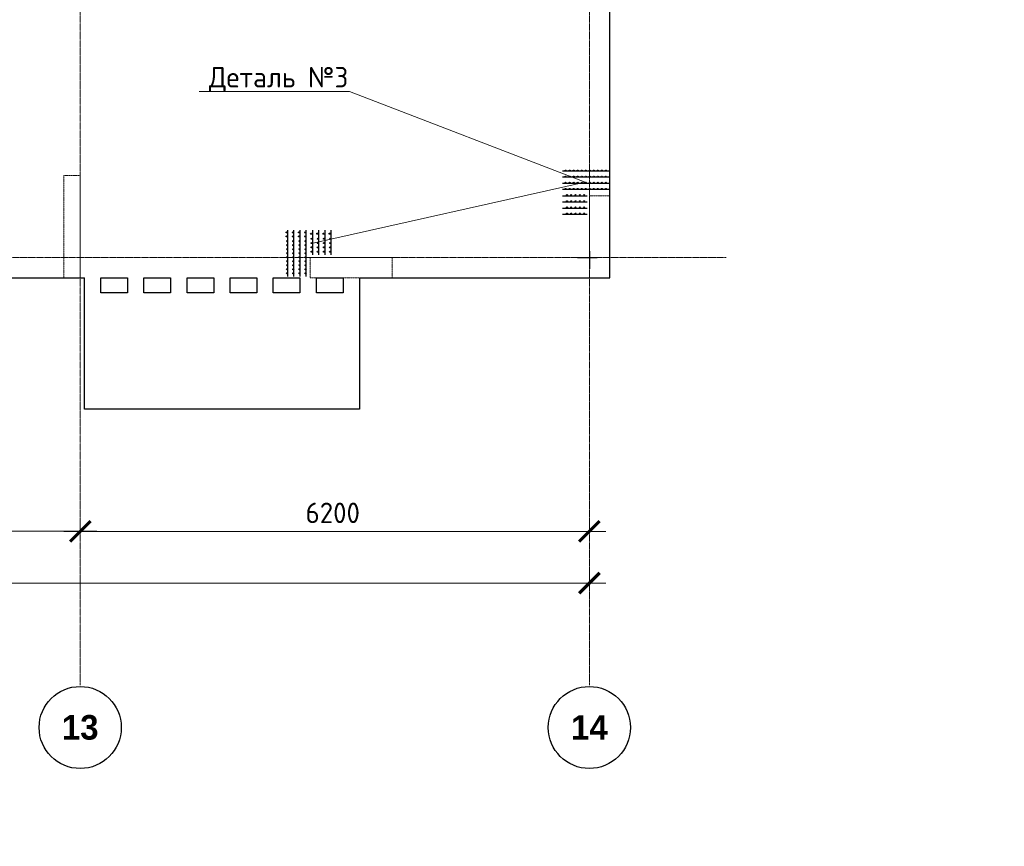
# Model space of a CAD drawing. Header units: millimetres. Extents: x -42044588 to 856694, y -806701 to 941911.
# Tile 716 of 1056: x 236903 to 248893, y -345977 to -335903. Entities that reach past the tile are written whole.
import ezdxf
from ezdxf import colors
from ezdxf.entities.mleader import LeaderData, LeaderLine
from ezdxf.math import Vec2, Vec3

# ---------------------------------------------------------------- set-up
doc = ezdxf.new("R2010")
doc.units = ezdxf.units.MM
for name, pattern in [('______5', [1100, 800, -100, 100, -100]), ('DASHED', [7, 5, -2, 0]), ('осевая', [50.8, 31.75, -6.35, 6.35, -6.35])]:
    doc.linetypes.add(name, pattern=pattern)
doc.layers.add('0 @ 100', color=7, linetype='Continuous')
for name, color, linetype, lineweight in [('907Сл Осевые', 1, 'Continuous', 0), ('Оси', 40, '______5', 18), ('осн.сетка', 4, 'Continuous', 60), ('Перекрытие ж_бетон', 1, 'Continuous', 30), ('подоснова', 151, 'Continuous', 5), ('размер', 1, 'Continuous', 25), ('РАЗМЕРЫ', 1, 'Continuous', 9)]:
    doc.layers.add(name, color=color, linetype=linetype, lineweight=lineweight)
doc.layers.add('Колонна_ бетон', color=7, linetype='Continuous', lineweight=50, true_color=0xb4b496)
doc.styles.add('Century Gothic', font='GOTHIC.TTF')
doc.styles.add('GOST-2.304_Type-B', font='GOST_Common.ttf')
doc.styles.add('ГОСТ', font='GOST_Common.ttf')
doc.dimstyles.new('СПДС', dxfattribs={"dimscale": 100, "dimtxt": 2.5, "dimasz": 2, "dimexe": 1.25, "dimexo": 0, "dimtad": 1, "dimdec": 0, "dimrnd": 5, "dimtxsty": 'GOST-2.304_Type-B', "dimblk": 'ARCHTICK', "dimcen": 2.5, "dimdle": 2, "dimclrd": 1, "dimclre": 1, "dimclrt": 1, "dimadec": 0, "dimazin": 2, "dimtfac": 0.75, "dimtdec": 0, "dimtmove": 1, "dimatfit": 3, "dimfxl": 0, "dimtolj": 1, "dimarcsym": 0})

# ---------------------------------------------------------------- blocks, each defined once
blk = doc.blocks.new('_ArchTick')
at = {"color": 0, "linetype": 'ByBlock', "const_width": 0.15}
blk.add_lwpolyline([(-0.5, -0.5), (0.5, 0.5)], dxfattribs=at)
blk = doc.blocks.new('*D6710')
at = {"color": 1, "lineweight": -2, "transparency": 16777216}
for p, q in [((-85705, -346670), (-85705, -346545)), ((-38905, -346670), (-38905, -346545)), ((-85905, -346670), (-38705, -346670))]:
    blk.add_line(p, q, dxfattribs=at)
at = {"layer": 'DEFPOINTS', "color": 0, "transparency": 16777216}
for p in [(-85705, -346670), (-38905, -346670), (-38905, -346670)]:
    blk.add_point(p, dxfattribs=at)
at = {"color": 1, "lineweight": -2, "transparency": 16777216, "xscale": 250, "yscale": 250, "zscale": 250, "rotation": 180}
blk.add_blockref('_ArchTick', (-85705, -346670), dxfattribs=at)
at = {"color": 1, "lineweight": -2, "transparency": 16777216, "xscale": 250, "yscale": 250, "zscale": 250}
blk.add_blockref('_ArchTick', (-38905, -346670), dxfattribs=at)
at = {"color": 1, "transparency": 16777216, "insert": (-67487, -346445), "char_height": 250, "width": 104166.67, "attachment_point": 5, "style": 'GOST-2.304_Type-B'}
blk.add_mtext('\\A1;46800', dxfattribs=at)
blk = doc.blocks.new('NSY101')
at = {"color": 0, "linetype": 'ByBlock', "lineweight": -2}
blk.add_circle((0, 0), 50, dxfattribs=at)
blk = doc.blocks.new('СЛОЖНЫЙ_ОБЪЕКТ_40')
at = {"layer": 'Оси', "color": 16, "linetype": 'Continuous', "lineweight": 25, "transparency": 33554687, "xscale": 9.999999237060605, "yscale": 9.999999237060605, "zscale": 9.999999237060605}
blk.add_blockref('NSY101', (45313, -43009), dxfattribs=at)
at = {"layer": 'Оси', "color": 16, "linetype": 'Continuous', "lineweight": 25, "transparency": 33554687, "insert": (45313, -43009), "char_height": 300, "width": 620, "attachment_point": 5, "style": 'Century Gothic'}
blk.add_mtext('\\A1;{\\fCentury Gothic|i0|b1;\\H300.000000;\\W1.000000;\\C16;13}\\P', dxfattribs=at)
blk = doc.blocks.new('СЛОЖНЫЙ_ОБЪЕКТ_41')
at = {"layer": 'Оси', "color": 16, "linetype": 'Continuous', "lineweight": 25, "transparency": 33554687, "xscale": 9.999999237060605, "yscale": 9.999999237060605, "zscale": 9.999999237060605}
blk.add_blockref('NSY101', (51513, -43009), dxfattribs=at)
at = {"layer": 'Оси', "color": 16, "linetype": 'Continuous', "lineweight": 25, "transparency": 33554687, "insert": (51513, -43009), "char_height": 300, "width": 620, "attachment_point": 5, "style": 'Century Gothic'}
blk.add_mtext('\\A1;{\\fCentury Gothic|i0|b1;\\H300.000000;\\W1.000000;\\C16;14}\\P', dxfattribs=at)
blk = doc.blocks.new('*D6727')
at = {"color": 1, "lineweight": -2, "transparency": 16777216}
for p, q in [((-48904.71808, -346038.91005), (-48904.71808, -345913.91005)), ((-45104.71808, -346038.91005), (-45104.71808, -345913.91005)), ((-49104.71808, -346038.91005), (-44904.71808, -346038.91005))]:
    blk.add_line(p, q, dxfattribs=at)
at = {"layer": 'DEFPOINTS', "color": 0, "transparency": 16777216}
for p in [(-48904.71808, -346038.91005), (-45104.71808, -346038.91005), (-45104.71808, -346038.91005)]:
    blk.add_point(p, dxfattribs=at)
at = {"color": 1, "lineweight": -2, "transparency": 16777216, "xscale": 250, "yscale": 250, "zscale": 250, "rotation": 180}
blk.add_blockref('_ArchTick', (-48904.71808, -346038.91005), dxfattribs=at)
at = {"color": 1, "lineweight": -2, "transparency": 16777216, "xscale": 250, "yscale": 250, "zscale": 250}
blk.add_blockref('_ArchTick', (-45104.71808, -346038.91005), dxfattribs=at)
at = {"color": 1, "transparency": 16777216, "insert": (-47004.71808, -345813.91005), "char_height": 250, "width": 83333.3333333, "attachment_point": 5, "style": 'GOST-2.304_Type-B'}
blk.add_mtext('\\A1;3800', dxfattribs=at)
blk = doc.blocks.new('*D6728')
at = {"color": 1, "lineweight": -2, "transparency": 16777216}
for p, q in [((-45105, -346039), (-45105, -345914)), ((-38905, -346039), (-38905, -345914)), ((-45305, -346039), (-38705, -346039))]:
    blk.add_line(p, q, dxfattribs=at)
at = {"layer": 'DEFPOINTS', "color": 0, "transparency": 16777216}
for p in [(-45105, -346039), (-38905, -346039), (-38905, -346039)]:
    blk.add_point(p, dxfattribs=at)
at = {"color": 1, "lineweight": -2, "transparency": 16777216, "xscale": 250, "yscale": 250, "zscale": 250, "rotation": 180}
blk.add_blockref('_ArchTick', (-45105, -346039), dxfattribs=at)
at = {"color": 1, "lineweight": -2, "transparency": 16777216, "xscale": 250, "yscale": 250, "zscale": 250}
blk.add_blockref('_ArchTick', (-38905, -346039), dxfattribs=at)
at = {"color": 1, "transparency": 16777216, "insert": (-42030, -345814), "char_height": 250, "width": 83333.33, "attachment_point": 5, "style": 'GOST-2.304_Type-B'}
blk.add_mtext('\\A1;6200', dxfattribs=at)
blk = doc.blocks.new('подложка стн 1-го этажа')
at = {"layer": 'Колонна_ бетон', "color": 252, "linetype": 'DASHED', "lineweight": 0, "ltscale": 0.5, "true_color": 0x939598, "transparency": 33554687}
for p, q in [((54844, 9712, -200), (54844, 9712, -200)), ((55094, 9462, -200), (55094, 9462, -200))]:
    blk.add_line(p, q, dxfattribs=at)
for points, elevation in [([(48444, 10712), (48644, 10712), (48644, 9462), (48444, 9462)], -560), ([(54844, 10462), (55094, 10462), (55094, 9462), (54844, 9462)], -360), ([(51444, 9712), (52444, 9712), (52444, 9462), (51444, 9462)], -360)]:
    blk.add_lwpolyline(points, close=True, dxfattribs=dict(at, elevation=elevation))
blk = doc.blocks.new('отв +6900')
for p, q in [((-219204, -184619), (-218966, -184619)), ((-219061, -184544), (-219061, -184758))]:
    blk.add_line(p, q)
blk = doc.blocks.new('_None')
blk = doc.blocks.new('оси блок 2')
at = {"layer": 'Оси', "color": 16, "linetype": 'осевая', "lineweight": 0, "ltscale": 0.25, "transparency": 33554687}
for p, q in [((-45104.7, -322543), (-45104.7, -347914.1)), ((-38904.7, -322543), (-38904.7, -347914.1)), ((-89822.3, -342701.3), (-37238.5, -342701.3))]:
    blk.add_line(p, q, dxfattribs=at)
at = {"layer": 'Оси', "color": 16, "linetype": 'Continuous', "lineweight": 25, "transparency": 33554687}
for name in ['СЛОЖНЫЙ_ОБЪЕКТ_40', 'СЛОЖНЫЙ_ОБЪЕКТ_41']:
    blk.add_blockref(name, (-90418.2, -305420.5), dxfattribs=at)
for base, p1, p2, picture, middle in [((-45104.7, -346038.9), (-48904.7, -346038.9), (-45104.7, -346038.9), '*D6727', (-47004.7, -346038.9)), ((-38904.7, -346038.9), (-45104.7, -346038.9), (-38904.7, -346038.9), '*D6728', (-42029.9, -346038.9)), ((-38904.7, -346670.2), (-85704.7, -346670.2), (-38904.7, -346670.2), '*D6710', (-67487.3, -346670.2))]:
    dim = blk.add_linear_dim(base=base, p1=p1, p2=p2, dimstyle='СПДС', override={"dimgap": 1})
    dim.commit()
    dim.dimension.update_dxf_attribs({"geometry": picture, "text_midpoint": middle, "dimtype": 160})

msp = doc.modelspace()

# ---------------------------------------------------------------- linework, layer by layer
at = {"layer": '907Сл Осевые'}
for p, q in [((243840.119, -338700.644, 200), (243840.119, -338865.417, 200)), ((243745.615, -338801.666, 200), (243896.782, -338801.666, 200))]:
    msp.add_line(p, q, dxfattribs=at)
at = {"layer": 'осн.сетка', "color": 3, "lineweight": 25, "ltscale": 100, "elevation": 200}
for points in [[(244080.18, -337749.58), (243514.664, -337749.58)], [(244080.18, -337824.58), (243514.664, -337824.58)], [(244080.18, -337899.58), (243514.664, -337899.58)], [(244080.18, -337974.58), (243514.664, -337974.58)], [(243514.36, -338049.58), (243814.36, -338049.58)], [(243514.36, -338124.58), (243814.36, -338124.58)], [(243514.36, -338199.58), (243814.36, -338199.58)], [(243514.36, -338274.58), (243814.36, -338274.58)], [(240166.767, -339033.873), (240166.767, -338468.358)], [(240241.767, -339033.873), (240241.767, -338468.358)], [(240316.767, -339033.873), (240316.767, -338468.358)], [(240391.767, -339033.873), (240391.767, -338468.358)], [(240466.767, -338468.053), (240466.767, -338768.053)], [(240541.767, -338468.053), (240541.767, -338768.053)], [(240616.767, -338468.053), (240616.767, -338768.053)], [(240691.767, -338468.053), (240691.767, -338768.053)]]:
    msp.add_lwpolyline(points, dxfattribs=at)
at = {"layer": 'Перекрытие ж_бетон'}
for p, q in [((237690.261, -340650.809), (237690.261, -339050.809)), ((241040.261, -339050.809), (241040.261, -340650.809)), ((241040.261, -340650.809), (237690.261, -340650.809))]:
    msp.add_line(p, q, dxfattribs=at)
for points in [[(241040.261, -339050.809), (244090.261, -339050.809), (244090.261, -322150.81), (234040.261, -322150.81), (234040.261, -322150.81), (230690.261, -322150.81), (230690.261, -322150.81), (228890.261, -322150.81)], [(224090.261, -339050.809), (230740.261, -339050.809), (230740.261, -339050.809), (234089.801, -339050.809), (234089.796, -339050.809), (237690.261, -339050.809)]]:
    msp.add_lwpolyline(points, dxfattribs=at)
for points, elevation in [([(238215.328, -339230.81), (237890.328, -339230.81), (237890.328, -339050.81), (238215.328, -339050.81)], -0.053), ([(238740.235, -339230.81), (238415.235, -339230.81), (238415.235, -339050.81), (238740.235, -339050.81)], 0.018), ([(239265.301, -339230.81), (238940.301, -339230.81), (238940.301, -339050.81), (239265.301, -339050.81)], -0.053), ([(239790.208, -339230.81), (239465.208, -339230.81), (239465.208, -339050.81), (239790.208, -339050.81)], 0.053), ([(240315.195, -339230.81), (239990.195, -339230.81), (239990.195, -339050.81), (240315.195, -339050.81)], 0.071), ([(240840.181, -339230.81), (240515.181, -339230.81), (240515.181, -339050.81), (240840.181, -339050.81)], 0.089)]:
    msp.add_lwpolyline(points, close=True, dxfattribs=dict(at, elevation=elevation))
at = {"layer": 'размер', "lineweight": 25, "ltscale": 2}
for centre, radius in [((243550.661, -337741.736, 200), 6.3), ((243599.661, -337741.736, 200), 6.3), ((243648.661, -337741.736, 200), 6.3), ((243697.661, -337741.736, 200), 6.3), ((243746.661, -337741.736, 200), 6.3), ((243795.661, -337741.736, 200), 6.3), ((243844.661, -337741.736, 200), 6.3), ((243893.661, -337741.736, 200), 6.3), ((243942.661, -337741.736, 200), 6.3), ((243991.661, -337741.736, 200), 6.3), ((244040.661, -337741.736, 200), 6.3), ((243550.661, -337816.736, 200), 6.3), ((243599.661, -337816.736, 200), 6.3), ((243648.661, -337816.736, 200), 6.3), ((243697.661, -337816.736, 200), 6.3), ((243746.661, -337816.736, 200), 6.3), ((243795.661, -337816.736, 200), 6.3), ((243844.661, -337816.736, 200), 6.3), ((243893.661, -337816.736, 200), 6.3), ((243942.661, -337816.736, 200), 6.3), ((243991.661, -337816.736, 200), 6.3), ((244040.661, -337816.736, 200), 6.3), ((243550.661, -337891.736, 200), 6.3), ((243550.661, -337966.736, 200), 6.3), ((243599.661, -337891.736, 200), 6.3), ((243599.661, -337966.736, 200), 6.3), ((243648.661, -337891.736, 200), 6.3), ((243648.661, -337966.736, 200), 6.3), ((243697.661, -337891.736, 200), 6.3), ((243697.661, -337966.736, 200), 6.3), ((243746.661, -337891.736, 200), 6.3), ((243746.661, -337966.736, 200), 6.3), ((243795.661, -337891.736, 200), 6.3), ((243795.661, -337966.736, 200), 6.3), ((243844.661, -337891.736, 200), 6.3), ((243844.661, -337966.736, 200), 6.3), ((243893.661, -337891.736, 200), 6.3), ((243893.661, -337966.736, 200), 6.3), ((243942.661, -337891.736, 200), 6.3), ((243942.661, -337966.736, 200), 6.3), ((243991.661, -337891.736, 200), 6.3), ((243991.661, -337966.736, 200), 6.3), ((244040.661, -337891.736, 200), 6.3), ((244040.661, -337966.736, 200), 6.3), ((243566.86, -338041.176, 200), 6.75), ((243566.86, -338116.176, 200), 6.75), ((243619.36, -338041.176, 200), 6.75), ((243619.36, -338116.176, 200), 6.75), ((243671.86, -338041.176, 200), 6.75), ((243671.86, -338116.176, 200), 6.75), ((243724.36, -338041.176, 200), 6.75), ((243724.36, -338116.176, 200), 6.75), ((243776.86, -338041.176, 200), 6.75), ((243776.86, -338116.176, 200), 6.75), ((243566.86, -338191.176, 200), 6.75), ((243619.36, -338191.176, 200), 6.75), ((243671.86, -338191.176, 200), 6.75), ((243724.36, -338191.176, 200), 6.75), ((243776.86, -338191.176, 200), 6.75), ((243566.86, -338266.176, 200), 6.75), ((243619.36, -338266.176, 200), 6.75), ((243671.86, -338266.176, 200), 6.75), ((243724.36, -338266.176, 200), 6.75), ((243776.86, -338266.176, 200), 6.75), ((240152.946, -338495.483, 200), 6.3), ((240152.946, -338544.483, 200), 6.3), ((240227.946, -338495.483, 200), 6.3), ((240227.946, -338544.483, 200), 6.3), ((240302.946, -338495.483, 200), 6.3), ((240302.946, -338544.483, 200), 6.3), ((240377.946, -338495.483, 200), 6.3), ((240377.946, -338544.483, 200), 6.3), ((240452.385, -338511.681, 200), 6.75), ((240458.363, -338573.053, 200), 6.75), ((240527.385, -338511.681, 200), 6.75), ((240533.363, -338573.053, 200), 6.75), ((240602.385, -338511.681, 200), 6.75), ((240608.363, -338573.053, 200), 6.75), ((240677.385, -338511.681, 200), 6.75), ((240683.363, -338573.053, 200), 6.75), ((240158.923, -338602.355, 200), 6.3), ((240158.923, -338651.355, 200), 6.3), ((240158.923, -338700.355, 200), 6.3), ((240233.923, -338602.355, 200), 6.3), ((240233.923, -338651.355, 200), 6.3), ((240233.923, -338700.355, 200), 6.3), ((240308.923, -338602.355, 200), 6.3), ((240308.923, -338651.355, 200), 6.3), ((240308.923, -338700.355, 200), 6.3), ((240383.923, -338602.355, 200), 6.3), ((240383.923, -338651.355, 200), 6.3), ((240383.923, -338700.355, 200), 6.3), ((240458.363, -338625.553, 200), 6.75), ((240458.363, -338678.053, 200), 6.75), ((240533.363, -338625.553, 200), 6.75), ((240533.363, -338678.053, 200), 6.75), ((240608.363, -338625.553, 200), 6.75), ((240608.363, -338678.053, 200), 6.75), ((240683.363, -338625.553, 200), 6.75), ((240683.363, -338678.053, 200), 6.75), ((240158.923, -338749.355, 200), 6.3), ((240158.923, -338798.355, 200), 6.3), ((240233.923, -338749.355, 200), 6.3), ((240233.923, -338798.355, 200), 6.3), ((240308.923, -338749.355, 200), 6.3), ((240308.923, -338798.355, 200), 6.3), ((240383.923, -338749.355, 200), 6.3), ((240383.923, -338798.355, 200), 6.3), ((240458.363, -338730.553, 200), 6.75), ((240533.363, -338730.553, 200), 6.75), ((240608.363, -338730.553, 200), 6.75), ((240683.363, -338730.553, 200), 6.75), ((240158.923, -338847.355, 200), 6.3), ((240158.923, -338896.355, 200), 6.3), ((240158.923, -338945.355, 200), 6.3), ((240233.923, -338847.355, 200), 6.3), ((240233.923, -338896.355, 200), 6.3), ((240233.923, -338945.355, 200), 6.3), ((240308.923, -338847.355, 200), 6.3), ((240308.923, -338896.355, 200), 6.3), ((240308.923, -338945.355, 200), 6.3), ((240383.923, -338847.355, 200), 6.3), ((240383.923, -338896.355, 200), 6.3), ((240383.923, -338945.355, 200), 6.3), ((240158.923, -338994.355, 200), 6.3), ((240233.923, -338994.355, 200), 6.3), ((240308.923, -338994.355, 200), 6.3), ((240383.923, -338994.355, 200), 6.3)]:
    msp.add_circle(centre, radius, dxfattribs=at)

# ---------------------------------------------------------------- block references
for name, p in [('подложка стн 1-го этажа', (188996.338, -348512.604, 560)), ('отв +6900', (462901.31, -154181.711))]:
    msp.add_blockref(name, p)
at = {"layer": 'РАЗМЕРЫ'}
msp.add_blockref('оси блок 2', (282744.979, 3900.512), dxfattribs=at)

# ---------------------------------------------------------------- texts
at = {"layer": '0 @ 100', "char_height": 300, "width": 18500, "attachment_point": 1, "style": 'ГОСТ'}
for s, insert in [('\\pi-900,l900,t900;{\\C7;1.^IАрмирование монолитной плиты  состоит из основного армирования ∅10 А500С с шагом  200х200мм  в нижней зоне, основного армирования ∅10 А500С с шагом  200х200мм  в  верхней зоне и дополнительного армирования, указанного на схемах армирования.\\P2.^IАрмирование плиты предусмотрено отдельными  стержнями заводской длины по осям Х и Y. При недостатке заводской длины стержней для армирования плиты, стыки стержней осуществлять внахлестку без  сварки. Стыки арматуры внахлестку должны располагаться вразбежку (через шаг). См. деталь стыковки арматуры.\\P3.^IВерхнюю и нижнюю арматуру вязать вязальной проволокой через пересечение.  Стержни основной и дополнительной арматуры укладывать в соответствии с сечениями .\\P4.^IПо периметру плиты и у отверстий  у концов основной арматуры устанавливать П-образные элементы Ск1.\\P5.^IПозиции со знаком "*" укладываются с шагом 100 мм\\P6.^IДля фиксации в проектном положении стержней верхней сетки устанавливать фиксаторы Ф1 с шагом 600х600мм.\\P7.^IДиаметр оправки стержня при d<20мм - 5d, при d≥20мм - 8d\\P8.^IКаркасы поперечного армирования устанавливаются до начала устройство верхней сетки армирования.\\P9.^IОбрамления отверстий см. лист 8. В местах расположения отверстий осуществить прерывания основной и дополнительной сеток арматуры. Отверстия обрамляются двумя стержнями арматуры. Отверстия обрамляются двумя стержнями арматуры  см. узел обрамления отверстий лист 8, расход стали на обрамление учтен на листе 30.\\P10.^IПроемы размерами до 300х300 допускается выполнять по месту методом алмазного бурения.}', (166430.924, -283713.436)), ('\\pi-900,l900,t900;{\\C7;1.^IАрмирование монолитной плиты  состоит из основного армирования ∅10 А500С с шагом  200х200мм  в нижней зоне, основного армирования ∅10 А500С с шагом  200х200мм  в  верхней зоне и дополнительного армирования, указанного на схемах армирования.\\P2.^IАрмирование плиты предусмотрено отдельными  стержнями заводской длины по осям Х и Y. При недостатке заводской длины стержней для армирования плиты, стыки стержней осуществлять внахлестку без  сварки. Стыки арматуры внахлестку должны располагаться вразбежку (через шаг). См. деталь стыковки арматуры.\\P3.^IВерхнюю и нижнюю арматуру вязать вязальной проволокой через пересечение.  Стержни основной и дополнительной арматуры укладывать в соответствии с сечениями .\\P4.^IПо периметру плиты и у отверстий  у концов основной арматуры устанавливать П-образные элементы Ск1.\\P5.^IПозиции со знаком "*" укладываются с шагом 100 мм\\P6.^IДля фиксации в проектном положении стержней верхней сетки устанавливать фиксаторы Ф1 с шагом 600х600мм.\\P7.^IДиаметр оправки стержня при d<20мм - 5d, при d≥20мм - 8d\\P8.^IКаркасы поперечного армирования устанавливаются до начала устройство верхней сетки армирования.\\P9.^IОбрамления отверстий см. лист 8. В местах расположения отверстий осуществить прерывания основной и дополнительной сеток арматуры. Отверстия обрамляются двумя стержнями арматуры. Отверстия обрамляются двумя стержнями арматуры  см. узел обрамления отверстий лист 8, расход стали на обрамление учтен на листе 35.\\P10.^IПроемы размерами до 300х300 допускается выполнять по месту методом алмазного бурения.}', (162119.939, -338419.47)), ('\\pi-900,l900,t900;{\\C7;1.^IАрмирование монолитной плиты  состоит из основного армирования ∅10 А500С с шагом  200х200мм  в нижней зоне, основного армирования ∅10 А500С с шагом  200х200мм  в  верхней зоне и дополнительного армирования, указанного на схемах армирования.\\P2.^IАрмирование плиты предусмотрено отдельными  стержнями заводской длины по осям Х и Y. При недостатке заводской длины стержней для армирования плиты, стыки стержней осуществлять внахлестку без  сварки. Стыки арматуры внахлестку должны располагаться вразбежку (через шаг). См. деталь стыковки арматуры.\\P3.^IВерхнюю и нижнюю арматуру вязать вязальной проволокой через пересечение.  Стержни основной и дополнительной арматуры укладывать в соответствии с сечениями .\\P4.^IПо периметру плиты и у отверстий  у концов основной арматуры устанавливать П-образные элементы Ск1.\\P5.^IПозиции со знаком "*" укладываются с шагом 100 мм\\P6.^IДля фиксации в проектном положении стержней верхней сетки устанавливать фиксаторы Ф1 с шагом 600х600мм.\\P7.^IДиаметр оправки стержня при d<20мм - 5d, при d≥20мм - 8d\\P8.^IКаркасы поперечного армирования устанавливаются до начала устройство верхней сетки армирования.\\P9.^IОбрамления отверстий см. лист 8. В местах расположения отверстий осуществить прерывания основной и дополнительной сеток арматуры. Отверстия обрамляются двумя стержнями арматуры. Отверстия обрамляются двумя стержнями арматуры  см. узел обрамления отверстий лист 8, расход стали на обрамление учтен на листе 35.\\P10.^IПроемы размерами до 300х300 допускается выполнять по месту методом алмазного бурения}', (64408.272, -339572.105))]:
    msp.add_mtext(s, dxfattribs=dict(at, insert=insert))

# ---------------------------------------------------------------- leaders
at = {"layer": 'подоснова', "color": 2, "ltscale": 0.3}
ml = msp.add_multileader_mtext('Standard', dxfattribs=at)
ml.set_content('Деталь №3', color=2, style='GOST-2.304_Type-B')
ml.set_leader_properties(color=256, linetype='ByLayer', lineweight=15)
ml.set_arrow_properties(name='NONE')
ml.build(insert=Vec2(0, 0))
ml.multileader.update_dxf_attribs({"text_left_attachment_type": 6, "text_right_attachment_type": 6, "dogleg_length": 0.1, "arrow_head_size": 18})
ctx = ml.context
ctx.base_point, ctx.char_height, ctx.arrow_head_size, ctx.landing_gap_size, ctx.plane_origin = Vec3(239192.768, -336779.117, 200), 250, 18, 20, Vec3(243876.915, -326238.525, 200)
ctx.left_attachment, ctx.right_attachment, ctx.text_align_type = 6, 6, 1
notes = []
notes.append((ctx, [(0, (1, 1, 0), (240918.474, -336779.117, 200), (-1, 0), 0.1, [(1, [(240456.488, -338631.929, 200), (243789.601, -337884.424, 200)], 0, [])])]))
ctx.mtext.insert, ctx.mtext.alignment, ctx.mtext.flow_direction = Vec3(240055.571, -336479.117, 200), 2, 5
for ctx, leaders in notes:
    for number, flags, end, landing, length, lines in leaders:
        leader = LeaderData()
        leader.index, (leader.has_last_leader_line, leader.has_dogleg_vector, leader.attachment_direction) = number, flags
        leader.last_leader_point, leader.dogleg_vector, leader.dogleg_length = Vec3(end), Vec3(landing), length
        for number, points, colour, breaks in lines:
            line = LeaderLine()
            line.index, line.vertices, line.color, line.breaks = number, Vec3.list(points), colors.encode_raw_color(colour), breaks
            leader.lines.append(line)
        ctx.leaders.append(leader)

doc.saveas('drawing.dxf')
